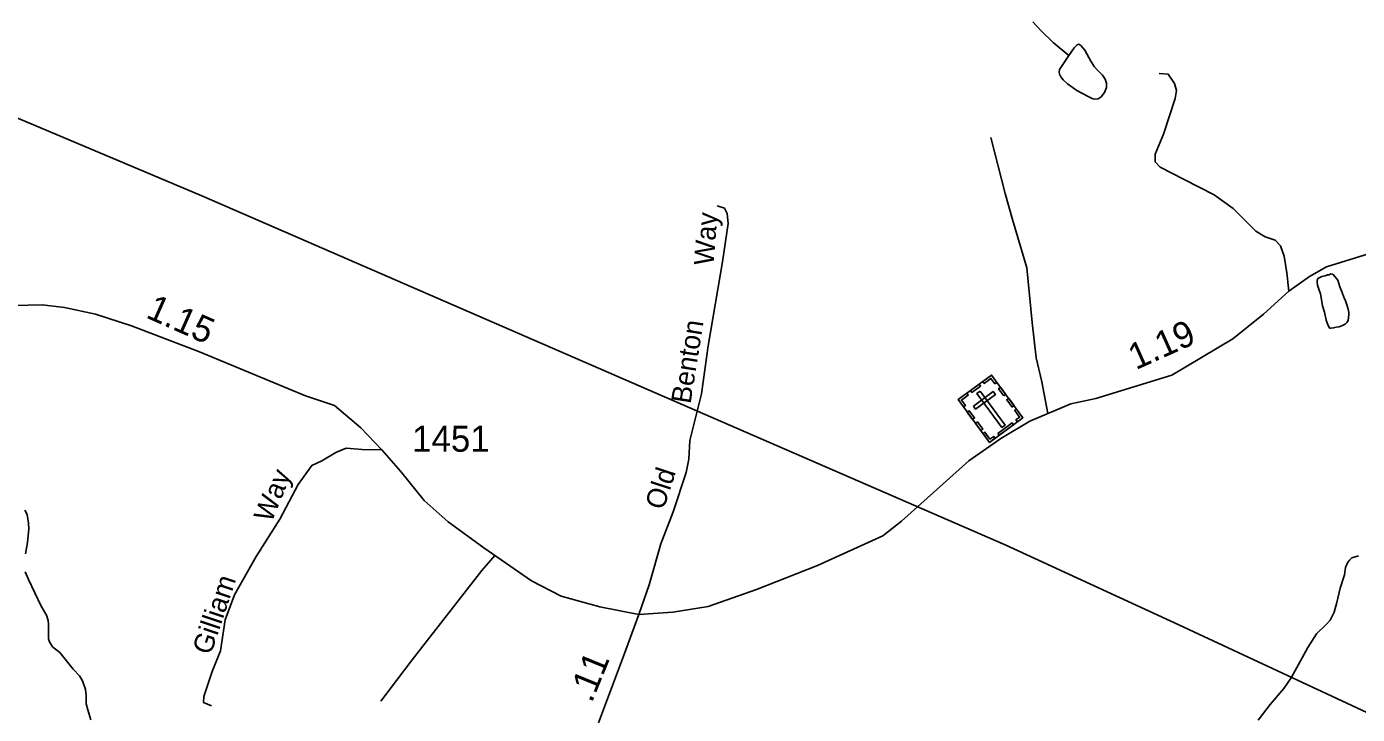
# Model space of a CAD drawing. Extents: x 2126262 to 2293712, y 749403 to 919119.
# Drawn here: x 2248421 to 2254809, y 875160 to 878462 of the extents above; entities that cross this region are included whole.
import ezdxf

# ---------------------------------------------------------------- set-up
doc = ezdxf.new("R2010")
doc.units = 0
for name, color, linetype in [('Exist Cultural Cemetery CELL', 7, 'Continuous'), ('Exist Hydrographic Misc Water Feature', 7, 'Continuous'), ('Exist Road Non-System Type 51', 7, 'Continuous'), ('Exist Road Non-System Type 51 Label', 7, 'Continuous'), ('Exist Road Secondary Mileage Hundredths English Label', 7, 'Continuous'), ('Exist Road Secondary Type 51 Attributed', 7, 'Continuous'), ('Exist Road Secondary Type 51 Number Label', 7, 'Continuous'), ('Exist Utilities Electrical Transmission Line', 7, 'Continuous')]:
    doc.layers.add(name, color=color, linetype=linetype)

msp = doc.modelspace()

# ---------------------------------------------------------------- linework, layer by layer
at = {"layer": 'Exist Cultural Cemetery CELL'}
for points in [[(2252892.3, 876670.7), (2253052.6, 876788.7), (2253203.6, 876583.7), (2253043.3, 876465.6)], [(2253078.4, 876753.8), (2253069.3, 876747.1), (2253050.2, 876773), (2253017.5, 876749), (2253010.9, 876757.9), (2253052.7, 876788.7)], [(2252918, 876635.8), (2252927.1, 876642.5), (2252908, 876668.4), (2252940.7, 876692.5), (2252934.1, 876701.4), (2252892.3, 876670.7)], [(2252952, 876714.6), (2252993.7, 876745.3), (2253000.5, 876736.1), (2252958.7, 876705.4)], [(2252965.5, 876640.1), (2252976.6, 876625), (2253071.4, 876694.8), (2253060.3, 876709.9)], [(2252997.5, 876711.7), (2252982.4, 876700.6), (2253102.7, 876537.4), (2253117.7, 876548.4)], [(2253112.5, 876688.2), (2253086.9, 876723.1), (2253096, 876729.9), (2253121.7, 876695)], [(2253151.6, 876635.1), (2253125.9, 876670), (2253135.1, 876676.8), (2253160.8, 876641.9)], [(2252962, 876576.1), (2252936.3, 876610.9), (2252945.4, 876617.7), (2252971.1, 876582.8)], [(2253176.9, 876564), (2253170.1, 876573.3), (2253187.8, 876586.3), (2253163.9, 876618.9), (2253172.8, 876625.5), (2253203.6, 876583.7)], [(2253001.8, 876521.9), (2252976.1, 876556.8), (2252985.3, 876563.6), (2253011, 876528.7)], [(2253069.9, 876485.3), (2253063.1, 876494.5), (2253045.4, 876481.5), (2253021.4, 876514), (2253012.5, 876507.4), (2253043.2, 876465.6)], [(2253082.8, 876508.9), (2253151.1, 876559.3), (2253157.9, 876550.1), (2253089.5, 876499.8)]]:
    msp.add_lwpolyline(points, close=True, dxfattribs=at)
at = {"layer": 'Exist Hydrographic Misc Water Feature'}
for points in [[(2253251.1, 878485.3), (2253291, 878441.5), (2253348.3, 878384.9), (2253424.1, 878322.7)], [(2254675.2, 877014.6), (2254664.9, 877034.5), (2254659, 877052.5), (2254650.4, 877090.4), (2254642.2, 877120.3), (2254636, 877152.2), (2254631.9, 877178.3), (2254625.8, 877196.2), (2254621.7, 877206.1), (2254617.4, 877220.1), (2254615.5, 877234), (2254615.5, 877242), (2254619.2, 877252.1), (2254639.1, 877262.2), (2254655.1, 877264.4), (2254665.2, 877270.5), (2254673.1, 877270.5), (2254680.9, 877274.6), (2254691, 877272.7), (2254701.2, 877262.7), (2254715.2, 877244.9), (2254725.4, 877213), (2254735.7, 877185), (2254743.9, 877163.1), (2254751.9, 877145.2), (2254760.1, 877121.3), (2254764.4, 877105.3), (2254768.5, 877089.4), (2254768.7, 877079.3), (2254766.7, 877065.4), (2254765, 877051.3), (2254758.9, 877041.3), (2254750.9, 877033.2), (2254736.9, 877027.1), (2254721.1, 877021), (2254707.2, 877018.9), (2254695.1, 877014.8), (2254681.1, 877014.6), (2254675.2, 877014.6)], [(2248412.8, 876140.7), (2248423, 876118.6), (2248429.8, 876077.9), (2248432.3, 876049.9), (2248425.5, 875984.6), (2248415.4, 875931.2)], [(2254814.5, 875921.2), (2254782.3, 875911), (2254770.4, 875900.8), (2254761.1, 875887.3), (2254752.6, 875864.4), (2254746.7, 875829.6), (2254726.4, 875765.1), (2254710.6, 875697.1), (2254697, 875650.4), (2254678.4, 875612.3), (2254658, 875589.4), (2254613.1, 875547), (2254571.6, 875480), (2254491, 875335.8), (2254455.8, 875284.6), (2254390.5, 875206.6), (2254332, 875131.1)], [(2248413.7, 875844.4), (2248429.8, 875807.1), (2248490.8, 875679.9), (2248516.2, 875635.3), (2248523.9, 875609.9), (2248526.4, 875592.9), (2248525.6, 875522.5), (2248531.5, 875507.3), (2248545.9, 875484.4), (2248579.8, 875456.4), (2248645.1, 875377.5), (2248674.4, 875344), (2248689.7, 875320.2), (2248704.1, 875278.7), (2248707.5, 875251.5), (2248707.5, 875210.8), (2248714.2, 875182), (2248729.5, 875132.8)]]:
    msp.add_lwpolyline(points, dxfattribs=at)
msp.add_lwpolyline([(2253424.1, 878322.7), (2253379.7, 878255.1), (2253377.1, 878243.3), (2253378.8, 878233.9), (2253385.6, 878221.2), (2253396.6, 878206.8), (2253417, 878186.4), (2253462.7, 878155), (2253517, 878126.2), (2253539, 878115.2), (2253549.2, 878113.5), (2253565.3, 878115.2), (2253579.7, 878123.7), (2253595.8, 878145.7), (2253604.3, 878168.6), (2253604.3, 878189.8), (2253597.5, 878208.5), (2253585.6, 878228), (2253561.9, 878251.7), (2253545.8, 878269.6), (2253529.7, 878295), (2253500, 878348.4), (2253482.2, 878370.5), (2253472.1, 878377.3), (2253463.6, 878374.7), (2253450, 878360.3)], close=True, dxfattribs=at)
at = {"layer": 'Exist Road Non-System Type 51'}
for points in [[(2254479.6, 877191.8), (2254471.1, 877280), (2254457.2, 877359.6), (2254440.4, 877408.4), (2254413.9, 877436.4), (2254366.5, 877453.1), (2254321.9, 877479.6), (2254212.4, 877587.8), (2254121.8, 877653.4), (2253976.7, 877727.4), (2253863, 877786.7), (2253837.9, 877811.8), (2253837.9, 877849.5), (2253878.4, 877944.5), (2253934.9, 878116.8), (2253940.5, 878154.5), (2253930.7, 878188), (2253901.4, 878232.7), (2253858.2, 878236.9)], [(2253322.7, 876603.4), (2253294.7, 876755.9), (2253266.8, 876871.7), (2253247.3, 877040.6), (2253221.5, 877303.8), (2253153.2, 877535.5), (2253118.3, 877661.1), (2253049.3, 877929.8)], [(2251359.4, 875639.9), (2251409.2, 875781.3), (2251465.7, 875978.8), (2251524.3, 876132.3), (2251587.7, 876321.5), (2251600.3, 876385.7), (2251604.5, 876475), (2251661, 876699.1), (2251692.3, 876928.7), (2251760.7, 877332.1), (2251787.8, 877517.1), (2251783.6, 877564.6), (2251771.1, 877589.7), (2251736.2, 877600.9)], [(2250126.8, 876429.4), (2250031, 876430.6), (2249954.3, 876437.6), (2249905.5, 876416.7), (2249838.5, 876377.6), (2249789.7, 876355.3), (2249724.2, 876263.1), (2249636.8, 876096.5), (2249522.4, 875917.8), (2249419.3, 875734), (2249373.3, 875613.9), (2249351.1, 875465.3), (2249312, 875364.8), (2249271.6, 875246.1), (2249270.2, 875216.8), (2249309.2, 875200.1)], [(2250668.6, 875922.1), (2250605.5, 875849.8), (2250271.1, 875421.9), (2250120.7, 875222.7)]]:
    msp.add_lwpolyline(points, dxfattribs=at)
at = {"layer": 'Exist Road Secondary Type 51 Attributed'}
for points in [[(2254908.4, 877385.1), (2254660.9, 877309), (2254578.6, 877261.6), (2254479.6, 877191.8), (2254357.6, 877080.8), (2254211.1, 876962.2), (2253918.2, 876787.7), (2253552.8, 876676), (2253432.9, 876650.9), (2253236.3, 876567.2), (2253097.1, 876483.8), (2252943.7, 876377.7), (2252620.1, 876087.4), (2252530.9, 876017.6), (2252216.9, 875873.8), (2251924.1, 875759.3), (2251692.5, 875678.3), (2251522.4, 875650.4), (2251359.4, 875639.9)], [(2251359.4, 875639.9), (2251172.5, 875676.2), (2250987, 875727.8), (2250843.9, 875800.3), (2250615.4, 875959), (2250445.2, 876084.6), (2250329.7, 876185.8), (2250215.4, 876326.8), (2250126.8, 876429.4), (2250025, 876535.5), (2249898.6, 876642.3), (2249759.1, 876688.4), (2249251.1, 876900.1), (2248924.7, 877025.7), (2248751.8, 877081.6), (2248603.4, 877112.3), (2248496, 877126.3), (2248360.7, 877122.1), (2248062.3, 877031.3), (2247334.5, 876772.9)], [(2251165.4, 875119.2), (2251286.1, 875439.5), (2251359.4, 875639.9)]]:
    msp.add_lwpolyline(points, dxfattribs=at)
at = {"layer": 'Exist Utilities Electrical Transmission Line'}
msp.add_lwpolyline([(2258434.3, 873499.9), (2253951.2, 875589.5), (2253118.4, 875974.1), (2249262.6, 877649.4), (2247552.8, 878368.8), (2245428.7, 879296.5), (2244994.3, 879506.8), (2244994.3, 879506.8), (2233671.1, 885960.4), (2223137.7, 889748), (2223139.6, 889750.1), (2221397, 890471.2)], dxfattribs=at)

# ---------------------------------------------------------------- texts
at = {"layer": 'Exist Road Non-System Type 51 Label'}
for s, rotation, p in [('Way', 85.7127, (2251718.4, 877312.6)), ('Benton', 80.98355, (2251607.8, 876647.7)), ('Way', 67.92553, (2249596.4, 876076.5)), ('Old', 71.93922, (2251477.6, 876136.8)), ('Gilliam', 71.49962, (2249304.6, 875440.8))]:
    msp.add_text(s, height=95, rotation=rotation, dxfattribs=at).set_placement(p)
at = {"layer": 'Exist Road Secondary Mileage Hundredths English Label'}
for s, rotation, p in [('1.15', 336.07768, (2248988.4, 877066.7)), ('1.19', 24.13593, (2253745.2, 876811.6)), ('.11', 67.76398, (2251133.5, 875210.8))]:
    msp.add_text(s, height=125, rotation=rotation, dxfattribs=at).set_placement(p)
at = {"layer": 'Exist Road Secondary Type 51 Number Label'}
msp.add_text('1451', height=125, dxfattribs=at).set_placement((2250271.5, 876420.7))

doc.saveas('drawing.dxf')
